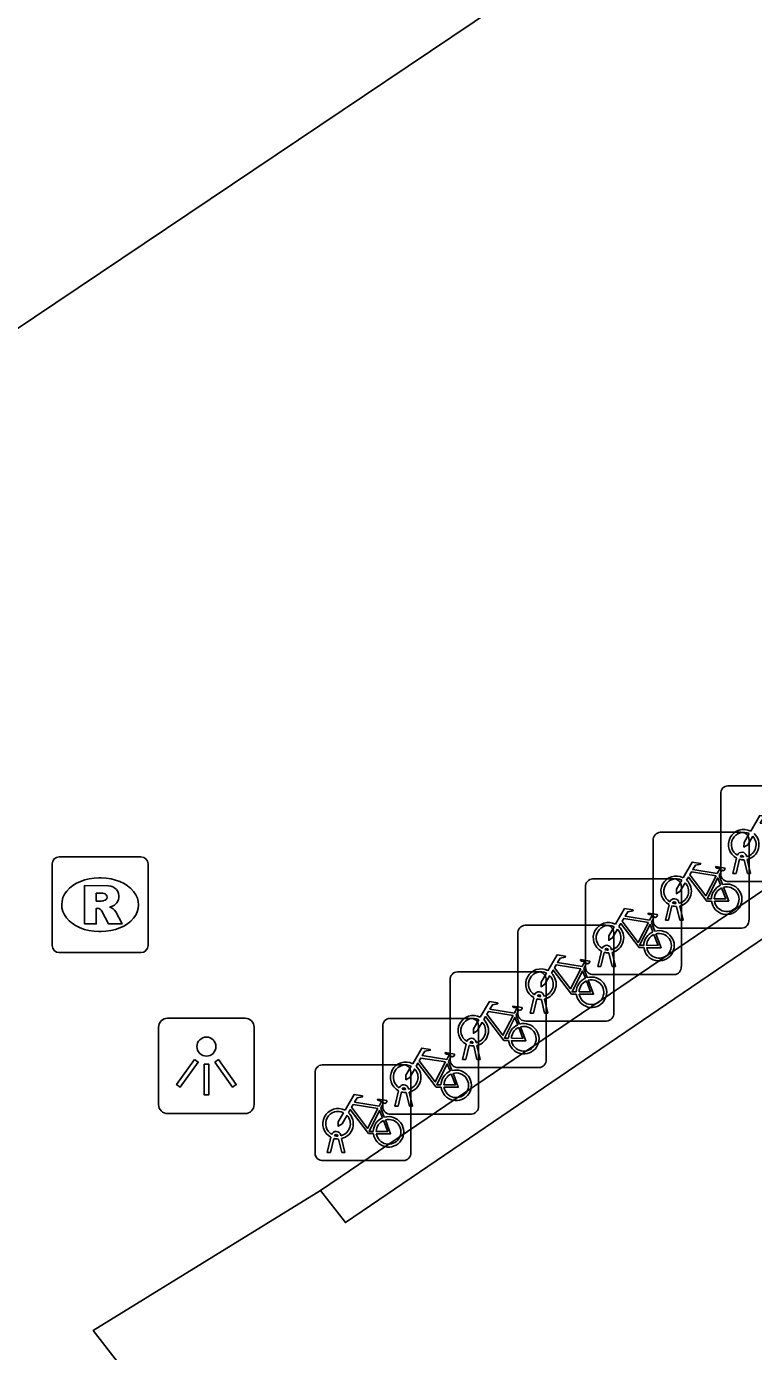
# Model space of a CAD drawing. Extents: x 161087 to 161922, y 382574 to 383873.
# Drawn here: x 161548.67 to 161556.25, y 382930.75 to 382944.59 of the extents above; entities that cross this region are included whole.
import ezdxf

# ---------------------------------------------------------------- set-up
doc = ezdxf.new("R2010")
doc.units = 0
for name, color, linetype in [('IMGEO_Fietsenrek', 7, 'Continuous'), ('IMGEO_Lichtpunt', 7, 'Continuous'), ('IMGEO_Muur', 7, 'Continuous'), ('IMGEO_Rioolput', 7, 'Continuous'), ('IMGEO_Voetgangersgebied_open', 7, 'Continuous')]:
    doc.layers.add(name, color=color, linetype=linetype)

msp = doc.modelspace()

# ---------------------------------------------------------------- linework, layer by layer
at = {"layer": 'IMGEO_Fietsenrek'}
for p, q in [((161555.911, 382935.738), (161555.911, 382936.579)), ((161555.911, 382936.579), (161555.911, 382935.738)), ((161555.986, 382936.663), (161556.827, 382936.663)), ((161556.827, 382936.663), (161555.986, 382936.663)), ((161555.281, 382936.177), (161556.122, 382936.177)), ((161556.122, 382936.177), (161555.281, 382936.177)), ((161555.206, 382935.252), (161555.206, 382936.093)), ((161555.206, 382936.093), (161555.206, 382935.252)), ((161556.206, 382936.102), (161556.206, 382935.261)), ((161556.206, 382935.261), (161556.206, 382936.102)), ((161556.038, 382935.747), (161556.077, 382935.907)), ((161556.107, 382935.895), (161556.072, 382935.747)), ((161556.149, 382935.919), (161556.148, 382935.923)), ((161556.19, 382935.747), (161556.156, 382935.889)), ((161556.18, 382935.93), (161556.181, 382935.923)), ((161556.188, 382935.893), (161556.223, 382935.747)), ((161555.893, 382935.726), (161555.929, 382935.631)), ((161556.072, 382935.747), (161556.038, 382935.747)), ((161556.223, 382935.747), (161556.19, 382935.747)), ((161554.5, 382934.766), (161554.5, 382935.607)), ((161554.5, 382935.607), (161554.5, 382934.766)), ((161554.575, 382935.691), (161555.416, 382935.691)), ((161555.416, 382935.691), (161554.575, 382935.691)), ((161555.5, 382935.616), (161555.5, 382934.775)), ((161555.5, 382934.775), (161555.5, 382935.616)), ((161556.836, 382935.663), (161555.995, 382935.663)), ((161555.995, 382935.663), (161556.836, 382935.663)), ((161555.444, 382935.433), (161555.443, 382935.437)), ((161555.475, 382935.444), (161555.476, 382935.437)), ((161555.333, 382935.261), (161555.372, 382935.421)), ((161555.402, 382935.409), (161555.367, 382935.261)), ((161555.485, 382935.261), (161555.451, 382935.403)), ((161555.483, 382935.407), (161555.518, 382935.261)), ((161553.87, 382935.206), (161554.711, 382935.206)), ((161554.711, 382935.206), (161553.87, 382935.206)), ((161555.187, 382935.24), (161555.223, 382935.145)), ((161556.131, 382935.177), (161555.29, 382935.177)), ((161555.29, 382935.177), (161556.131, 382935.177)), ((161555.367, 382935.261), (161555.333, 382935.261)), ((161555.518, 382935.261), (161555.485, 382935.261)), ((161553.795, 382934.281), (161553.795, 382935.122)), ((161553.795, 382935.122), (161553.795, 382934.281)), ((161554.795, 382935.131), (161554.795, 382934.29)), ((161554.795, 382934.29), (161554.795, 382935.131)), ((161554.627, 382934.775), (161554.666, 382934.935)), ((161554.696, 382934.923), (161554.661, 382934.775)), ((161554.738, 382934.947), (161554.737, 382934.951)), ((161554.779, 382934.775), (161554.745, 382934.917)), ((161554.769, 382934.958), (161554.77, 382934.951)), ((161554.777, 382934.921), (161554.812, 382934.775)), ((161554.482, 382934.755), (161554.518, 382934.66)), ((161554.661, 382934.775), (161554.627, 382934.775)), ((161554.812, 382934.775), (161554.779, 382934.775)), ((161553.089, 382933.795), (161553.089, 382934.636)), ((161553.089, 382934.636), (161553.089, 382933.795)), ((161553.164, 382934.72), (161554.005, 382934.72)), ((161554.005, 382934.72), (161553.164, 382934.72)), ((161554.089, 382934.645), (161554.089, 382933.804)), ((161554.089, 382933.804), (161554.089, 382934.645)), ((161555.425, 382934.691), (161554.584, 382934.691)), ((161554.584, 382934.691), (161555.425, 382934.691)), ((161554.033, 382934.462), (161554.032, 382934.466)), ((161554.064, 382934.473), (161554.065, 382934.466)), ((161553.922, 382934.29), (161553.961, 382934.45)), ((161553.991, 382934.438), (161553.956, 382934.29)), ((161554.074, 382934.29), (161554.04, 382934.432)), ((161554.072, 382934.436), (161554.107, 382934.29)), ((161552.459, 382934.234), (161553.3, 382934.234)), ((161553.3, 382934.234), (161552.459, 382934.234)), ((161553.776, 382934.269), (161553.812, 382934.174)), ((161554.72, 382934.206), (161553.879, 382934.206)), ((161553.879, 382934.206), (161554.72, 382934.206)), ((161553.956, 382934.29), (161553.922, 382934.29)), ((161554.107, 382934.29), (161554.074, 382934.29)), ((161552.384, 382933.309), (161552.384, 382934.15)), ((161552.384, 382934.15), (161552.384, 382933.309)), ((161553.384, 382934.159), (161553.384, 382933.318)), ((161553.384, 382933.318), (161553.384, 382934.159)), ((161553.216, 382933.804), (161553.255, 382933.964)), ((161553.285, 382933.952), (161553.25, 382933.804)), ((161553.327, 382933.976), (161553.326, 382933.98)), ((161553.368, 382933.804), (161553.334, 382933.946)), ((161553.358, 382933.987), (161553.359, 382933.98)), ((161553.366, 382933.95), (161553.401, 382933.804)), ((161553.071, 382933.783), (161553.107, 382933.688)), ((161553.25, 382933.804), (161553.216, 382933.804)), ((161553.401, 382933.804), (161553.368, 382933.804)), ((161551.678, 382932.823), (161551.678, 382933.664)), ((161551.678, 382933.664), (161551.678, 382932.823)), ((161551.753, 382933.748), (161552.594, 382933.748)), ((161552.594, 382933.748), (161551.753, 382933.748)), ((161552.678, 382933.673), (161552.678, 382932.832)), ((161552.678, 382932.832), (161552.678, 382933.673)), ((161554.014, 382933.72), (161553.173, 382933.72)), ((161553.173, 382933.72), (161554.014, 382933.72)), ((161552.622, 382933.49), (161552.621, 382933.494)), ((161552.653, 382933.501), (161552.654, 382933.494)), ((161552.511, 382933.318), (161552.55, 382933.478)), ((161552.58, 382933.466), (161552.545, 382933.318)), ((161552.663, 382933.318), (161552.629, 382933.46)), ((161552.661, 382933.464), (161552.696, 382933.318)), ((161552.365, 382933.297), (161552.401, 382933.202)), ((161553.309, 382933.234), (161552.468, 382933.234)), ((161552.468, 382933.234), (161553.309, 382933.234)), ((161552.545, 382933.318), (161552.511, 382933.318)), ((161552.696, 382933.318), (161552.663, 382933.318)), ((161551.805, 382932.832), (161551.844, 382932.992)), ((161551.874, 382932.98), (161551.839, 382932.832)), ((161551.916, 382933.004), (161551.915, 382933.008)), ((161551.957, 382932.832), (161551.923, 382932.974)), ((161551.947, 382933.015), (161551.948, 382933.008)), ((161551.955, 382932.978), (161551.99, 382932.832)), ((161551.839, 382932.832), (161551.805, 382932.832)), ((161551.99, 382932.832), (161551.957, 382932.832)), ((161552.603, 382932.748), (161551.762, 382932.748)), ((161551.762, 382932.748), (161552.603, 382932.748))]:
    msp.add_line(p, q, dxfattribs=at)
for points in [[(161556.224, 382936.189), (161556.319, 382936.353), (161556.405, 382936.339), (161556.407, 382936.33), (161556.351, 382936.319), (161556.324, 382936.274), (161556.58, 382936.233)], [(161556.245, 382936.137), (161556.193, 382936.047), (161556.153, 382936.022), (161556.154, 382936.069), (161556.209, 382936.163)], [(161555.519, 382935.703), (161555.614, 382935.867), (161555.7, 382935.853), (161555.702, 382935.844), (161555.646, 382935.833), (161555.619, 382935.788), (161555.875, 382935.747)], [(161555.815, 382935.459), (161555.765, 382935.459), (161555.574, 382935.71), (161555.555, 382935.678)], [(161555.862, 382935.722), (161555.605, 382935.763), (161555.588, 382935.734), (161555.755, 382935.514), (161555.862, 382935.722)], [(161555.875, 382935.747), (161555.9, 382935.796), (161555.894, 382935.8), (161555.871, 382935.804), (161555.859, 382935.811), (161555.858, 382935.814), (161555.86, 382935.819), (161555.955, 382935.804), (161555.957, 382935.794), (161555.947, 382935.781), (161555.935, 382935.775), (161555.921, 382935.781), (161555.893, 382935.726)], [(161555.54, 382935.651), (161555.488, 382935.561), (161555.448, 382935.536), (161555.449, 382935.583), (161555.504, 382935.677)], [(161555.91, 382935.624), (161555.88, 382935.701), (161555.771, 382935.483), (161555.814, 382935.483)], [(161555.844, 382935.483), (161555.964, 382935.482), (161555.92, 382935.596)], [(161555.94, 382935.603), (161555.995, 382935.458), (161555.845, 382935.458)], [(161554.813, 382935.217), (161554.908, 382935.381), (161554.994, 382935.367), (161554.996, 382935.358), (161554.94, 382935.347), (161554.913, 382935.302), (161555.169, 382935.261)], [(161555.169, 382935.261), (161555.194, 382935.31), (161555.188, 382935.314), (161555.165, 382935.318), (161555.153, 382935.325), (161555.152, 382935.328), (161555.154, 382935.333), (161555.249, 382935.318), (161555.251, 382935.308), (161555.241, 382935.295), (161555.229, 382935.289), (161555.215, 382935.295), (161555.187, 382935.24)], [(161554.834, 382935.165), (161554.782, 382935.075), (161554.742, 382935.05), (161554.743, 382935.097), (161554.798, 382935.191)], [(161555.109, 382934.973), (161555.059, 382934.973), (161554.868, 382935.224), (161554.849, 382935.192)], [(161555.156, 382935.236), (161554.899, 382935.277), (161554.882, 382935.248), (161555.049, 382935.028), (161555.156, 382935.236)], [(161555.204, 382935.138), (161555.174, 382935.215), (161555.065, 382934.997), (161555.108, 382934.997)], [(161555.138, 382934.997), (161555.258, 382934.996), (161555.214, 382935.11)], [(161555.234, 382935.117), (161555.289, 382934.972), (161555.139, 382934.972)], [(161554.108, 382934.732), (161554.203, 382934.896), (161554.289, 382934.882), (161554.291, 382934.873), (161554.235, 382934.862), (161554.208, 382934.817), (161554.464, 382934.776)], [(161554.404, 382934.488), (161554.354, 382934.488), (161554.163, 382934.739), (161554.144, 382934.707)], [(161554.451, 382934.751), (161554.194, 382934.792), (161554.177, 382934.763), (161554.344, 382934.543), (161554.451, 382934.751)], [(161554.464, 382934.776), (161554.489, 382934.825), (161554.483, 382934.829), (161554.46, 382934.833), (161554.448, 382934.84), (161554.447, 382934.843), (161554.449, 382934.848), (161554.544, 382934.833), (161554.546, 382934.823), (161554.536, 382934.81), (161554.524, 382934.804), (161554.51, 382934.81), (161554.482, 382934.755)], [(161554.129, 382934.68), (161554.077, 382934.59), (161554.037, 382934.565), (161554.038, 382934.612), (161554.093, 382934.706)], [(161554.499, 382934.653), (161554.469, 382934.73), (161554.36, 382934.512), (161554.403, 382934.512)], [(161554.433, 382934.512), (161554.553, 382934.511), (161554.509, 382934.625)], [(161554.529, 382934.632), (161554.584, 382934.487), (161554.434, 382934.487)], [(161553.402, 382934.246), (161553.497, 382934.41), (161553.583, 382934.396), (161553.585, 382934.387), (161553.529, 382934.376), (161553.502, 382934.331), (161553.758, 382934.29)], [(161553.758, 382934.29), (161553.783, 382934.339), (161553.777, 382934.343), (161553.754, 382934.347), (161553.742, 382934.354), (161553.741, 382934.357), (161553.743, 382934.362), (161553.838, 382934.347), (161553.84, 382934.337), (161553.83, 382934.324), (161553.818, 382934.318), (161553.804, 382934.324), (161553.776, 382934.269)], [(161553.423, 382934.194), (161553.371, 382934.104), (161553.331, 382934.079), (161553.332, 382934.126), (161553.387, 382934.22)], [(161553.698, 382934.002), (161553.648, 382934.002), (161553.457, 382934.253), (161553.438, 382934.221)], [(161553.745, 382934.265), (161553.488, 382934.306), (161553.471, 382934.277), (161553.638, 382934.057), (161553.745, 382934.265)], [(161553.793, 382934.167), (161553.763, 382934.244), (161553.654, 382934.026), (161553.697, 382934.026)], [(161553.727, 382934.026), (161553.847, 382934.025), (161553.803, 382934.139)], [(161553.823, 382934.146), (161553.878, 382934.001), (161553.728, 382934.001)], [(161552.697, 382933.76), (161552.792, 382933.924), (161552.878, 382933.91), (161552.88, 382933.901), (161552.824, 382933.89), (161552.797, 382933.845), (161553.053, 382933.804)], [(161553.04, 382933.779), (161552.783, 382933.82), (161552.766, 382933.791), (161552.933, 382933.571), (161553.04, 382933.779)], [(161553.053, 382933.804), (161553.078, 382933.853), (161553.072, 382933.857), (161553.049, 382933.861), (161553.037, 382933.868), (161553.036, 382933.871), (161553.038, 382933.876), (161553.133, 382933.861), (161553.135, 382933.851), (161553.125, 382933.838), (161553.113, 382933.832), (161553.099, 382933.838), (161553.071, 382933.783)], [(161552.718, 382933.708), (161552.666, 382933.618), (161552.626, 382933.593), (161552.627, 382933.64), (161552.682, 382933.734)], [(161552.993, 382933.516), (161552.943, 382933.516), (161552.752, 382933.767), (161552.733, 382933.735)], [(161553.088, 382933.681), (161553.058, 382933.758), (161552.949, 382933.54), (161552.992, 382933.54)], [(161553.022, 382933.54), (161553.142, 382933.539), (161553.098, 382933.653)], [(161553.118, 382933.66), (161553.173, 382933.515), (161553.023, 382933.515)], [(161551.991, 382933.274), (161552.086, 382933.438), (161552.172, 382933.424), (161552.174, 382933.415), (161552.118, 382933.404), (161552.091, 382933.359), (161552.347, 382933.318)], [(161552.347, 382933.318), (161552.372, 382933.367), (161552.366, 382933.371), (161552.343, 382933.375), (161552.331, 382933.382), (161552.33, 382933.385), (161552.332, 382933.39), (161552.427, 382933.375), (161552.429, 382933.365), (161552.419, 382933.352), (161552.407, 382933.346), (161552.393, 382933.352), (161552.365, 382933.297)], [(161552.012, 382933.222), (161551.96, 382933.132), (161551.92, 382933.107), (161551.921, 382933.154), (161551.976, 382933.248)], [(161552.287, 382933.03), (161552.237, 382933.03), (161552.046, 382933.281), (161552.027, 382933.249)], [(161552.334, 382933.293), (161552.077, 382933.334), (161552.06, 382933.305), (161552.227, 382933.085), (161552.334, 382933.293)], [(161552.382, 382933.195), (161552.352, 382933.272), (161552.243, 382933.054), (161552.286, 382933.054)], [(161552.316, 382933.054), (161552.436, 382933.053), (161552.392, 382933.167)], [(161552.412, 382933.174), (161552.467, 382933.029), (161552.317, 382933.029)]]:
    msp.add_lwpolyline(points, dxfattribs=at)
for centre, radius, start, end in [((161555.989, 382936.585), 0.0779, 92.4484, 184.2845), ((161555.989, 382936.585), 0.0779, 92.4484, 184.2845), ((161555.284, 382936.099), 0.0779, 92.4484, 184.2845), ((161555.284, 382936.099), 0.0779, 92.4484, 184.2845), ((161556.151, 382936.048), 0.159, 62.6766, 242.1369), ((161556.151, 382936.048), 0.129, 63.3192, 238.903), ((161556.128, 382936.099), 0.0779, 2.4484, 94.2845), ((161556.128, 382936.099), 0.0779, 2.4484, 94.2845), ((161556.151, 382936.048), 0.129, 283.6043, 43.4302), ((161556.151, 382936.048), 0.159, 283.5766, 46.6042), ((161556.131, 382935.919), 0.0499, 12.8025, 158.6934), ((161556.151, 382936.048), 0.159, 253.9967, 271.7867), ((161556.131, 382935.919), 0.0174, 12.8025, 163.4502), ((161556.151, 382936.048), 0.129, 253.415, 269.0204), ((161555.446, 382935.562), 0.159, 62.6766, 242.1369), ((161555.989, 382935.741), 0.0779, 182.4484, 274.2845), ((161555.989, 382935.741), 0.0779, 182.4484, 274.2845), ((161554.578, 382935.613), 0.0779, 92.4484, 184.2845), ((161554.578, 382935.613), 0.0779, 92.4484, 184.2845), ((161555.446, 382935.562), 0.129, 63.3192, 238.903), ((161555.422, 382935.613), 0.0779, 2.4484, 94.2845), ((161555.422, 382935.613), 0.0779, 2.4484, 94.2845), ((161555.446, 382935.562), 0.129, 283.6043, 43.4302), ((161555.446, 382935.562), 0.159, 283.5766, 46.6042), ((161555.973, 382935.478), 0.159, 113.3408, 178.3217), ((161555.973, 382935.478), 0.159, 187.0065, 105.7708), ((161555.973, 382935.478), 0.129, 113.923, 177.9556), ((161555.973, 382935.478), 0.129, 188.6715, 104.5883), ((161555.426, 382935.433), 0.0499, 12.8025, 158.6934), ((161555.426, 382935.433), 0.0174, 12.8025, 163.4502), ((161555.446, 382935.562), 0.129, 253.415, 269.0204), ((161555.446, 382935.562), 0.159, 253.9967, 271.7867), ((161553.873, 382935.128), 0.0779, 92.4484, 184.2845), ((161553.873, 382935.128), 0.0779, 92.4484, 184.2845), ((161554.74, 382935.076), 0.159, 62.6766, 242.1369), ((161554.74, 382935.076), 0.129, 63.3192, 238.903), ((161554.717, 382935.128), 0.0779, 2.4484, 94.2845), ((161554.717, 382935.128), 0.0779, 2.4484, 94.2845), ((161554.74, 382935.076), 0.129, 283.6043, 43.4302), ((161554.74, 382935.076), 0.159, 283.5766, 46.6042), ((161555.284, 382935.255), 0.0779, 182.4484, 274.2845), ((161555.284, 382935.255), 0.0779, 182.4484, 274.2845), ((161556.128, 382935.255), 0.0779, 272.4484, 4.2845), ((161556.128, 382935.255), 0.0779, 272.4484, 4.2845), ((161555.267, 382934.992), 0.159, 113.3408, 178.3217), ((161555.267, 382934.992), 0.159, 187.0065, 105.7708), ((161555.267, 382934.992), 0.129, 113.923, 177.9556), ((161555.267, 382934.992), 0.129, 188.6715, 104.5883), ((161554.72, 382934.947), 0.0499, 12.8025, 158.6934), ((161554.74, 382935.076), 0.159, 253.9967, 271.7867), ((161554.72, 382934.947), 0.0174, 12.8025, 163.4502), ((161554.74, 382935.076), 0.129, 253.415, 269.0204), ((161554.035, 382934.591), 0.159, 62.6766, 242.1369), ((161554.578, 382934.769), 0.0779, 182.4484, 274.2845), ((161554.578, 382934.769), 0.0779, 182.4484, 274.2845), ((161555.422, 382934.769), 0.0779, 272.4484, 4.2845), ((161555.422, 382934.769), 0.0779, 272.4484, 4.2845), ((161553.167, 382934.642), 0.0779, 92.4484, 184.2845), ((161553.167, 382934.642), 0.0779, 92.4484, 184.2845), ((161554.035, 382934.591), 0.129, 63.3192, 238.903), ((161554.011, 382934.642), 0.0779, 2.4484, 94.2845), ((161554.011, 382934.642), 0.0779, 2.4484, 94.2845), ((161554.035, 382934.591), 0.129, 283.6043, 43.4302), ((161554.035, 382934.591), 0.159, 283.5766, 46.6042), ((161554.562, 382934.507), 0.159, 113.3408, 178.3217), ((161554.562, 382934.507), 0.159, 187.0065, 105.7708), ((161554.562, 382934.507), 0.129, 113.923, 177.9556), ((161554.562, 382934.507), 0.129, 188.6715, 104.5883), ((161554.015, 382934.462), 0.0499, 12.8025, 158.6934), ((161554.015, 382934.462), 0.0174, 12.8025, 163.4502), ((161554.035, 382934.591), 0.129, 253.415, 269.0204), ((161554.035, 382934.591), 0.159, 253.9967, 271.7867), ((161552.462, 382934.156), 0.0779, 92.4484, 184.2845), ((161552.462, 382934.156), 0.0779, 92.4484, 184.2845), ((161553.329, 382934.105), 0.159, 62.6766, 242.1369), ((161553.329, 382934.105), 0.129, 63.3192, 238.903), ((161553.306, 382934.156), 0.0779, 2.4484, 94.2845), ((161553.306, 382934.156), 0.0779, 2.4484, 94.2845), ((161553.329, 382934.105), 0.129, 283.6043, 43.4302), ((161553.329, 382934.105), 0.159, 283.5766, 46.6042), ((161553.873, 382934.284), 0.0779, 182.4484, 274.2845), ((161553.873, 382934.284), 0.0779, 182.4484, 274.2845), ((161554.717, 382934.284), 0.0779, 272.4484, 4.2845), ((161554.717, 382934.284), 0.0779, 272.4484, 4.2845), ((161553.856, 382934.021), 0.159, 113.3408, 178.3217), ((161553.856, 382934.021), 0.159, 187.0065, 105.7708), ((161553.856, 382934.021), 0.129, 113.923, 177.9556), ((161553.856, 382934.021), 0.129, 188.6715, 104.5883), ((161553.309, 382933.976), 0.0499, 12.8025, 158.6934), ((161553.329, 382934.105), 0.159, 253.9967, 271.7867), ((161553.309, 382933.976), 0.0174, 12.8025, 163.4502), ((161553.329, 382934.105), 0.129, 253.415, 269.0204), ((161552.624, 382933.619), 0.159, 62.6766, 242.1369), ((161553.167, 382933.798), 0.0779, 182.4484, 274.2845), ((161553.167, 382933.798), 0.0779, 182.4484, 274.2845), ((161554.011, 382933.798), 0.0779, 272.4484, 4.2845), ((161554.011, 382933.798), 0.0779, 272.4484, 4.2845), ((161551.756, 382933.67), 0.0779, 92.4484, 184.2845), ((161551.756, 382933.67), 0.0779, 92.4484, 184.2845), ((161552.624, 382933.619), 0.129, 63.3192, 238.903), ((161552.6, 382933.67), 0.0779, 2.4484, 94.2845), ((161552.6, 382933.67), 0.0779, 2.4484, 94.2845), ((161552.624, 382933.619), 0.129, 283.6043, 43.4302), ((161552.624, 382933.619), 0.159, 283.5766, 46.6042), ((161553.151, 382933.535), 0.159, 113.3408, 178.3217), ((161553.151, 382933.535), 0.159, 187.0065, 105.7708), ((161553.151, 382933.535), 0.129, 113.923, 177.9556), ((161553.151, 382933.535), 0.129, 188.6715, 104.5883), ((161552.604, 382933.49), 0.0499, 12.8025, 158.6934), ((161552.604, 382933.49), 0.0174, 12.8025, 163.4502), ((161552.624, 382933.619), 0.129, 253.415, 269.0204), ((161552.624, 382933.619), 0.159, 253.9967, 271.7867), ((161551.918, 382933.133), 0.159, 62.6766, 242.1369), ((161551.918, 382933.133), 0.129, 63.3192, 238.903), ((161551.918, 382933.133), 0.129, 283.6043, 43.4302), ((161551.918, 382933.133), 0.159, 283.5766, 46.6042), ((161552.462, 382933.312), 0.0779, 182.4484, 274.2845), ((161552.462, 382933.312), 0.0779, 182.4484, 274.2845), ((161553.306, 382933.312), 0.0779, 272.4484, 4.2845), ((161553.306, 382933.312), 0.0779, 272.4484, 4.2845), ((161552.445, 382933.049), 0.159, 113.3408, 178.3217), ((161552.445, 382933.049), 0.159, 187.0065, 105.7708), ((161552.445, 382933.049), 0.129, 113.923, 177.9556), ((161552.445, 382933.049), 0.129, 188.6715, 104.5883), ((161551.898, 382933.004), 0.0499, 12.8025, 158.6934), ((161551.918, 382933.133), 0.159, 253.9967, 271.7867), ((161551.898, 382933.004), 0.0174, 12.8025, 163.4502), ((161551.918, 382933.133), 0.129, 253.415, 269.0204), ((161551.756, 382932.826), 0.0779, 182.4484, 274.2845), ((161551.756, 382932.826), 0.0779, 182.4484, 274.2845), ((161552.6, 382932.826), 0.0779, 272.4484, 4.2845), ((161552.6, 382932.826), 0.0779, 272.4484, 4.2845)]:
    msp.add_arc(centre, radius, start, end, dxfattribs=at)
at = {"layer": 'IMGEO_Lichtpunt'}
for p, q in [((161550.948, 382934.236), (161550.14, 382934.236)), ((161550.948, 382934.236), (161550.14, 382934.236)), ((161550.046, 382934.141), (161550.046, 382933.334)), ((161550.046, 382934.141), (161550.046, 382933.334)), ((161551.042, 382933.334), (161551.042, 382934.141)), ((161551.042, 382933.334), (161551.042, 382934.141)), ((161550.14, 382933.24), (161550.948, 382933.24)), ((161550.14, 382933.24), (161550.948, 382933.24))]:
    msp.add_line(p, q, dxfattribs=at)
for points in [[(161550.42, 382933.805), (161550.459, 382933.777), (161550.271, 382933.515), (161550.233, 382933.542), (161550.42, 382933.805)], [(161550.632, 382933.777), (161550.67, 382933.804), (161550.857, 382933.542), (161550.818, 382933.514), (161550.632, 382933.777)], [(161550.522, 382933.757), (161550.569, 382933.757), (161550.569, 382933.435), (161550.522, 382933.435), (161550.522, 382933.757)]]:
    msp.add_lwpolyline(points, dxfattribs=at)
msp.add_circle((161550.545, 382933.939), 0.0994, dxfattribs=at)
for centre, start, end in [((161550.14, 382934.141), 90, 180), ((161550.14, 382934.141), 90, 180), ((161550.948, 382934.141), 0, 90), ((161550.948, 382934.141), 0, 90), ((161550.14, 382933.334), 180, 270), ((161550.14, 382933.334), 180, 270), ((161550.948, 382933.334), 270, 0), ((161550.948, 382933.334), 270, 360)]:
    msp.add_arc(centre, 0.0946, start, end, dxfattribs=at)
at = {"layer": 'IMGEO_Muur'}
for points in [[(161551.734, 382932.436), (161562.942, 382940.042)], [(161562.942, 382940.042), (161563.172, 382939.711), (161551.995, 382932.101), (161551.734, 382932.436)]]:
    msp.add_lwpolyline(points, dxfattribs=at)
at = {"layer": 'IMGEO_Rioolput'}
for p, q in [((161548.935, 382934.995), (161548.935, 382935.847)), ((161549.01, 382935.921), (161549.862, 382935.921)), ((161549.936, 382935.847), (161549.936, 382934.995)), ((161549.423, 382935.701), (161549.448, 382935.701)), ((161549.446, 382935.141), (161549.421, 382935.141)), ((161549.862, 382934.921), (161549.01, 382934.921))]:
    msp.add_line(p, q, dxfattribs=at)
for points in [[(161548.935, 382934.995), (161548.935, 382935.847)], [(161549.01, 382935.921), (161549.862, 382935.921)], [(161549.936, 382935.847), (161549.936, 382934.995)], [(161549.524, 382935.619), (161549.272, 382935.621), (161549.272, 382935.221)], [(161549.45, 382935.54), (161549.396, 382935.54), (161549.396, 382935.459)], [(161549.396, 382935.459), (161549.448, 382935.459)], [(161549.272, 382935.221), (161549.396, 382935.221), (161549.396, 382935.383), (161549.407, 382935.383)], [(161549.454, 382935.354), (161549.525, 382935.221), (161549.665, 382935.221), (161549.6, 382935.347)], [(161549.862, 382934.921), (161549.01, 382934.921)]]:
    msp.add_lwpolyline(points, dxfattribs=at)
for centre, radius, start, end in [((161549.012, 382935.845), 0.0765, 91.552, 178.448), ((161549.012, 382935.845), 0.0765, 91.552, 178.448), ((161549.86, 382935.845), 0.0765, 1.552, 88.448), ((161549.86, 382935.845), 0.0765, 1.552, 88.448), ((161549.523, 382935.509), 0.109, 350.3612, 89.416), ((161549.432, 382935.648), 0.19, 274.7715, 282.9687), ((161549.456, 382935.444), 0.0964, 77.0061, 93.1865), ((161549.47, 382935.501), 0.0378, 276.6634, 79.6772), ((161549.521, 382935.509), 0.112, 277.5842, 350.9817), ((161549.406, 382935.33), 0.0533, 26.0293, 88.6989), ((161549.505, 382935.294), 0.108, 29.5134, 73.7905), ((161549.012, 382934.997), 0.0765, 181.552, 268.448), ((161549.012, 382934.997), 0.0765, 181.552, 268.448), ((161549.86, 382934.997), 0.0765, 271.552, 358.448), ((161549.86, 382934.997), 0.0765, 271.552, 358.448)]:
    msp.add_arc(centre, radius, start, end, dxfattribs=at)
for centre, major_axis, ratio, start_param, end_param in [((161549.422, 382935.421), (-0.387, 0.002), 0.722429, 4.712389, 7.853982), ((161549.447, 382935.421), (-0.39, 0.002), 0.717154, 1.570796, 4.712389)]:
    msp.add_ellipse(centre, major_axis=major_axis, ratio=ratio, start_param=start_param, end_param=end_param, dxfattribs=at)
at = {"layer": 'IMGEO_Voetgangersgebied_open'}
for points in [[(161565.871, 382952.916), (161563.813, 382951.712), (161560.769, 382949.674), (161558.455, 382948.112), (161555.17, 382945.878), (161546.683, 382940.167)], [(161555.155, 382924.606), (161554.665, 382924.143), (161549.364, 382930.974), (161551.734, 382932.436)]]:
    msp.add_lwpolyline(points, dxfattribs=at)

doc.saveas('drawing.dxf')
